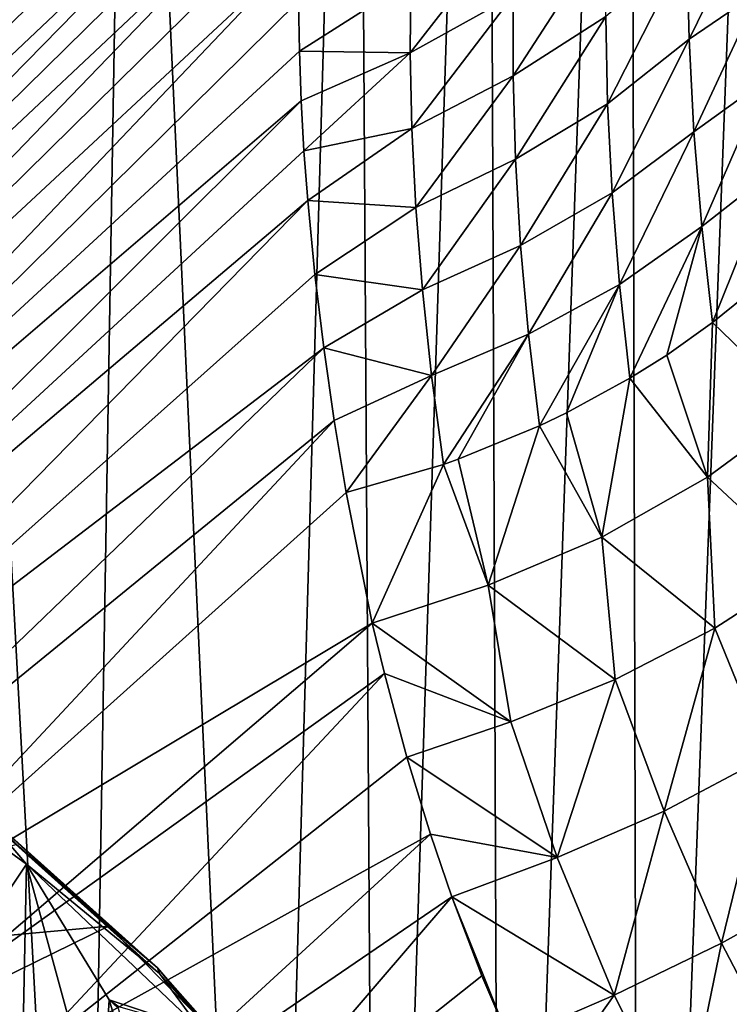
# Model space of a CAD drawing. Header units: metres. Extents: x -80 to 80, y -455 to 95.
# Tile 516 of 656: x -30.2 to -22.58, y -5.46 to 5.1. Entities that reach past the tile are written whole.
import ezdxf

# ---------------------------------------------------------------- set-up
doc = ezdxf.new("R2010")
doc.units = ezdxf.units.M
doc.layers.add('solid_501010_K', color=7, linetype='CONTINUOUS')
doc.layers.add('solid_501010_k_02', color=7, linetype='CONTINUOUS')

msp = doc.modelspace()

# ---------------------------------------------------------------- linework, layer by layer
at = {"layer": 'solid_501010_K'}
for points in [[(-23.548996, -20.15531), (-23.653402, 19.776775), (-22.001141, 20.948988)], [(-23.548996, -20.15531), (-22.001141, 20.948988), (-21.835522, -21.210194)], [(-25.031361, -19.129152), (-25.179829, 18.544209), (-23.653402, 19.776775)], [(-25.031361, -19.129152), (-23.653402, 19.776775), (-23.548996, -20.15531)], [(-26.359886, -18.090523), (-26.581694, 17.258921), (-25.179829, 18.544209)], [(-26.359886, -18.090523), (-25.179829, 18.544209), (-25.031361, -19.129152)], [(-27.564653, -17.023022), (-29.01874, 14.559205), (-26.581694, 17.258921)], [(-27.564653, -17.023022), (-26.581694, 17.258921), (-26.359886, -18.090523)], [(-29.5154, -14.936632), (-30.963312, 11.751737), (-29.01874, 14.559205)], [(-29.5154, -14.936632), (-29.01874, 14.559205), (-27.564653, -17.023022)], [(-29.5154, -14.936632), (-31.091177, -12.740341), (-30.963312, 11.751737)], [(-27.427496, 9.743916, 20.013464), (-40.493046, -3.500517, 34.782169), (-39.780586, -3.15478, 35.723507)], [(-27.427496, 9.743916, 20.013464), (-27.607534, 9.712985, 19.319679), (-40.493046, -3.500517, 34.782169)], [(-27.275112, 9.695396, 20.844816), (-27.427496, 9.743916, 20.013464), (-39.780586, -3.15478, 35.723507)], [(-27.607534, 9.712985, 19.319679), (-27.813374, 9.618583, 18.721251), (-40.493046, -3.500517, 34.782169)], [(-27.813374, 9.618583, 18.721251), (-28.046732, 9.46684, 18.188826), (-40.493046, -3.500517, 34.782169)], [(-27.156672, 9.535197, 21.881927), (-27.275112, 9.695396, 20.844816), (-39.780586, -3.15478, 35.723507)], [(-27.156672, 9.535197, 21.881927), (-39.780586, -3.15478, 35.723507), (-39.017395, -2.910397, 36.656811)], [(-27.113897, 9.396502, 22.507128), (-27.156672, 9.535197, 21.881927), (-39.017395, -2.910397, 36.656811)], [(-28.046732, 9.46684, 18.188826), (-41.148693, -3.944657, 33.840828), (-40.493046, -3.500517, 34.782169)], [(-28.046732, 9.46684, 18.188826), (-28.312325, 9.256415, 17.702953), (-41.148693, -3.944657, 33.840828)], [(-27.08485, 9.20687, 23.219549), (-27.113897, 9.396502, 22.507128), (-39.017395, -2.910397, 36.656811)], [(-28.312325, 9.256415, 17.702953), (-28.619501, 8.977926, 17.246475), (-41.148693, -3.944657, 33.840828)], [(-27.071362, 8.956304, 24.029619), (-27.08485, 9.20687, 23.219549), (-39.017395, -2.910397, 36.656811)], [(-28.619501, 8.977926, 17.246475), (-41.741932, -4.483408, 32.907528), (-41.148693, -3.944657, 33.840828)], [(-28.619501, 8.977926, 17.246475), (-28.978928, 8.616288, 16.811495), (-41.741932, -4.483408, 32.907528)], [(-27.074259, 8.634464, 24.945805), (-27.071362, 8.956304, 24.029619), (-39.017395, -2.910397, 36.656811)], [(-28.978928, 8.616288, 16.811495), (-29.406523, 8.14631, 16.39183), (-41.741932, -4.483408, 32.907528)], [(-27.074259, 8.634464, 24.945805), (-39.017395, -2.910397, 36.656811), (-38.209988, -2.76945, 37.574116)], [(-27.091967, 8.22783, 25.983185), (-27.074259, 8.634464, 24.945805), (-38.209988, -2.76945, 37.574116)], [(-29.406523, 8.14631, 16.39183), (-29.925438, 7.527367, 15.984065), (-41.741932, -4.483408, 32.907528)], [(-27.122089, 7.718038, 27.160191), (-27.091967, 8.22783, 25.983185), (-38.209988, -2.76945, 37.574116)], [(-27.122089, 7.718038, 27.160191), (-38.209988, -2.76945, 37.574116), (-37.365242, -2.733142, 38.467602)], [(-27.146595, 7.313348, 28.024191), (-27.122089, 7.718038, 27.160191), (-37.365242, -2.733142, 38.467602)], [(-29.925438, 7.527367, 15.984065), (-42.2677, -5.112173, 31.990219), (-41.741932, -4.483408, 32.907528)], [(-29.925438, 7.527367, 15.984065), (-30.227905, 7.144311, 15.785009), (-42.2677, -5.112173, 31.990219)], [(-27.170626, 6.855816, 28.943731), (-27.146595, 7.313348, 28.024191), (-37.365242, -2.733142, 38.467602)], [(-27.170626, 6.855816, 28.943731), (-37.365242, -2.733142, 38.467602), (-36.490376, -2.801781, 39.329639)], [(-27.190079, 6.360243, 29.882685), (-27.170626, 6.855816, 28.943731), (-36.490376, -2.801781, 39.329639)], [(-27.202263, 5.838443, 30.815948), (-27.190079, 6.360243, 29.882685), (-36.490376, -2.801781, 39.329639)], [(-23.03845, 5.87492, 35.315865), (-23.015301, 4.896487, 36.256336), (-22.303316, 6.351455, 36.171238)], [(-23.015301, 4.896487, 36.256336), (-22.262293, 5.408957, 36.994751), (-22.303316, 6.351455, 36.171238)], [(-26.006411, 4.749523, 33.354954), (-24.900879, 5.365105, 33.514767), (-24.87645, 6.201536, 32.43972)], [(-26.000402, 5.528789, 32.255703), (-26.006411, 4.749523, 33.354954), (-24.87645, 6.201536, 32.43972)], [(-24.901911, 4.500462, 34.56258), (-23.909384, 5.137354, 34.87962), (-23.902233, 6.048532, 33.871315)], [(-24.900879, 5.365105, 33.514767), (-24.901911, 4.500462, 34.56258), (-23.902233, 6.048532, 33.871315)], [(-27.202263, 5.838443, 30.815948), (-36.490376, -2.801781, 39.329639), (-35.59285, -2.974782, 40.152882)], [(-27.204473, 5.304583, 31.719381), (-27.202263, 5.838443, 30.815948), (-35.59285, -2.974782, 40.152882)], [(-23.909384, 5.137354, 34.87962), (-23.890089, 4.202961, 35.856197), (-23.03845, 5.87492, 35.315865)], [(-23.890089, 4.202961, 35.856197), (-23.015301, 4.896487, 36.256336), (-23.03845, 5.87492, 35.315865)], [(-26.000402, 5.528789, 32.255703), (-27.204473, 5.304583, 31.719381), (-27.195906, 4.768427, 32.579384)], [(-26.000402, 5.528789, 32.255703), (-27.195906, 4.768427, 32.579384), (-26.006411, 4.749523, 33.354954)], [(-23.015301, 4.896487, 36.256336), (-22.963362, 3.900144, 37.159389), (-22.262293, 5.408957, 36.994751)], [(-22.963362, 3.900144, 37.159389), (-22.19676, 4.455604, 37.785736), (-22.262293, 5.408957, 36.994751)], [(-27.195906, 4.768427, 32.579384), (-27.204473, 5.304583, 31.719381), (-35.59285, -2.974782, 40.152882)], [(-26.006411, 4.749523, 33.354954), (-25.989407, 3.936553, 34.429756), (-24.900879, 5.365105, 33.514767)], [(-25.989407, 3.936553, 34.429756), (-24.901911, 4.500462, 34.56258), (-24.900879, 5.365105, 33.514767)], [(-24.901911, 4.500462, 34.56258), (-24.87644, 3.606703, 35.579899), (-23.909384, 5.137354, 34.87962)], [(-24.87644, 3.606703, 35.579899), (-23.890089, 4.202961, 35.856197), (-23.909384, 5.137354, 34.87962)], [(-23.890089, 4.202961, 35.856197), (-23.841951, 3.245124, 36.795849), (-23.015301, 4.896487, 36.256336)], [(-23.841951, 3.245124, 36.795849), (-22.963362, 3.900144, 37.159389), (-23.015301, 4.896487, 36.256336)], [(-27.17664, 4.232259, 33.395638), (-27.195906, 4.768427, 32.579384), (-35.59285, -2.974782, 40.152882)], [(-26.006411, 4.749523, 33.354954), (-27.195906, 4.768427, 32.579384), (-27.17664, 4.232259, 33.395638)], [(-26.006411, 4.749523, 33.354954), (-27.17664, 4.232259, 33.395638), (-27.146843, 3.697498, 34.16906)], [(-26.006411, 4.749523, 33.354954), (-27.146843, 3.697498, 34.16906), (-25.989407, 3.936553, 34.429756)], [(-25.989407, 3.936553, 34.429756), (-25.946726, 3.089035, 35.476093), (-24.901911, 4.500462, 34.56258)], [(-25.946726, 3.089035, 35.476093), (-24.87644, 3.606703, 35.579899), (-24.901911, 4.500462, 34.56258)], [(-22.963362, 3.900144, 37.159389), (-22.88002, 2.885854, 38.020054), (-22.19676, 4.455604, 37.785736)], [(-22.88002, 2.885854, 38.020054), (-22.104465, 3.491432, 38.540741), (-22.19676, 4.455604, 37.785736)], [(-27.17664, 4.232259, 33.395638), (-35.59285, -2.974782, 40.152882), (-34.680317, -3.250667, 40.930302)], [(-27.146843, 3.697498, 34.16906), (-27.17664, 4.232259, 33.395638), (-34.680317, -3.250667, 40.930302)], [(-24.87644, 3.606703, 35.579899), (-24.822344, 2.683437, 36.561069), (-23.890089, 4.202961, 35.856197)], [(-24.822344, 2.683437, 36.561069), (-23.841951, 3.245124, 36.795849), (-23.890089, 4.202961, 35.856197)], [(-25.989407, 3.936553, 34.429756), (-27.146843, 3.697498, 34.16906), (-27.107023, 3.164494, 34.901718)], [(-25.989407, 3.936553, 34.429756), (-27.107023, 3.164494, 34.901718), (-25.946726, 3.089035, 35.476093)], [(-23.841951, 3.245124, 36.795849), (-23.762667, 2.26368, 37.693119), (-22.963362, 3.900144, 37.159389)], [(-23.762667, 2.26368, 37.693119), (-22.88002, 2.885854, 38.020054), (-22.963362, 3.900144, 37.159389)], [(-27.107023, 3.164494, 34.901718), (-27.146843, 3.697498, 34.16906), (-34.680317, -3.250667, 40.930302)], [(-25.946726, 3.089035, 35.476093), (-25.876606, 2.20641, 36.488037), (-24.87644, 3.606703, 35.579899)], [(-25.876606, 2.20641, 36.488037), (-24.822344, 2.683437, 36.561069), (-24.87644, 3.606703, 35.579899)], [(-22.88002, 2.885854, 38.020054), (-22.762215, 1.85391, 38.833561), (-22.104465, 3.491432, 38.540741)], [(-22.104465, 3.491432, 38.540741), (-22.762215, 1.85391, 38.833561), (-22.301941, 2.225837, 39.059971)], [(-24.822344, 2.683437, 36.561069), (-24.737614, 1.730331, 37.500153), (-23.841951, 3.245124, 36.795849)], [(-24.737614, 1.730331, 37.500153), (-23.762667, 2.26368, 37.693119), (-23.841951, 3.245124, 36.795849)], [(-27.107023, 3.164494, 34.901718), (-34.680317, -3.250667, 40.930302), (-33.760567, -3.627084, 41.655266)], [(-27.029985, 2.370142, 35.926662), (-27.107023, 3.164494, 34.901718), (-33.760567, -3.627084, 41.655266)], [(-25.946726, 3.089035, 35.476093), (-27.107023, 3.164494, 34.901718), (-27.029985, 2.370142, 35.926662)], [(-25.946726, 3.089035, 35.476093), (-27.029985, 2.370142, 35.926662), (-25.876606, 2.20641, 36.488037)], [(-23.762667, 2.26368, 37.693119), (-23.650177, 1.25833, 38.542484), (-22.88002, 2.885854, 38.020054)], [(-22.88002, 2.885854, 38.020054), (-23.650177, 1.25833, 38.542484), (-23.254444, 1.506508, 38.651585)], [(-22.88002, 2.885854, 38.020054), (-23.254444, 1.506508, 38.651585), (-22.762215, 1.85391, 38.833561)], [(-25.876606, 2.20641, 36.488037), (-25.777378, 1.28815, 37.459442), (-24.822344, 2.683437, 36.561069)], [(-25.777378, 1.28815, 37.459442), (-24.737614, 1.730331, 37.500153), (-24.822344, 2.683437, 36.561069)], [(-26.934336, 1.583222, 36.867268), (-27.029985, 2.370142, 35.926662), (-33.760567, -3.627084, 41.655266)], [(-25.876606, 2.20641, 36.488037), (-27.029985, 2.370142, 35.926662), (-26.934336, 1.583222, 36.867268)], [(-24.737614, 1.730331, 37.500153), (-24.619425, 0.747425, 38.391285), (-23.762667, 2.26368, 37.693119)], [(-23.762667, 2.26368, 37.693119), (-24.619425, 0.747425, 38.391285), (-24.330286, 0.886613, 38.42057)], [(-23.762667, 2.26368, 37.693119), (-24.330286, 0.886613, 38.42057), (-23.650177, 1.25833, 38.542484)], [(-22.301941, 2.225837, 39.059971), (-22.762215, 1.85391, 38.833561), (-21.811832, 0.934832, 40.215069)], [(-25.876606, 2.20641, 36.488037), (-26.934336, 1.583222, 36.867268), (-25.777378, 1.28815, 37.459442)], [(-22.762215, 1.85391, 38.833561), (-23.254444, 1.506508, 38.651585), (-22.817167, 0.195016, 39.776833)], [(-22.762215, 1.85391, 38.833561), (-22.817167, 0.195016, 39.776833), (-21.811832, 0.934832, 40.215069)], [(-25.777378, 1.28815, 37.459442), (-25.648088, 0.333486, 38.384197), (-24.737614, 1.730331, 37.500153)], [(-24.737614, 1.730331, 37.500153), (-25.648088, 0.333486, 38.384197), (-25.491842, 0.388642, 38.376049)], [(-24.737614, 1.730331, 37.500153), (-25.491842, 0.388642, 38.376049), (-24.619425, 0.747425, 38.391285)], [(-26.934336, 1.583222, 36.867268), (-33.760567, -3.627084, 41.655266), (-32.841446, -4.10082, 42.321594)], [(-26.822229, 0.803816, 37.7295), (-26.934336, 1.583222, 36.867268), (-32.841446, -4.10082, 42.321594)], [(-25.777378, 1.28815, 37.459442), (-26.934336, 1.583222, 36.867268), (-26.822229, 0.803816, 37.7295)], [(-23.254444, 1.506508, 38.651585), (-23.650177, 1.25833, 38.542484), (-22.817167, 0.195016, 39.776833)], [(-25.777378, 1.28815, 37.459442), (-26.822229, 0.803816, 37.7295), (-26.695377, 0.031136, 38.51936)], [(-25.777378, 1.28815, 37.459442), (-26.695377, 0.031136, 38.51936), (-25.648088, 0.333486, 38.384197)], [(-23.650177, 1.25833, 38.542484), (-24.330286, 0.886613, 38.42057), (-23.951801, -0.445964, 39.549995)], [(-23.650177, 1.25833, 38.542484), (-23.951801, -0.445964, 39.549995), (-22.817167, 0.195016, 39.776833)], [(-24.330286, 0.886613, 38.42057), (-24.619425, 0.747425, 38.391285), (-23.951801, -0.445964, 39.549995)], [(-21.811832, 0.934832, 40.215069), (-22.817167, 0.195016, 39.776833), (-21.758408, -0.790853, 40.948383)], [(-26.822229, 0.803816, 37.7295), (-32.841446, -4.10082, 42.321594), (-31.930792, -4.667834, 42.923599)], [(-26.695377, 0.031136, 38.51936), (-26.822229, 0.803816, 37.7295), (-31.930792, -4.667834, 42.923599)], [(-24.619425, 0.747425, 38.391285), (-25.491842, 0.388642, 38.376049), (-25.170279, -0.961087, 39.545498)], [(-24.619425, 0.747425, 38.391285), (-25.170279, -0.961087, 39.545498), (-23.951801, -0.445964, 39.549995)], [(-25.648088, 0.333486, 38.384197), (-26.695377, 0.031136, 38.51936), (-26.41396, -1.368588, 39.793034)], [(-25.648088, 0.333486, 38.384197), (-26.41396, -1.368588, 39.793034), (-25.170279, -0.961087, 39.545498)], [(-25.491842, 0.388642, 38.376049), (-25.648088, 0.333486, 38.384197), (-25.170279, -0.961087, 39.545498)], [(-22.817167, 0.195016, 39.776833), (-23.951801, -0.445964, 39.549995), (-22.740507, -1.422398, 40.632851)], [(-22.817167, 0.195016, 39.776833), (-22.740507, -1.422398, 40.632851), (-21.758408, -0.790853, 40.948383)], [(-26.41396, -1.368588, 39.793034), (-26.695377, 0.031136, 38.51936), (-31.930792, -4.667834, 42.923599)], [(-23.951801, -0.445964, 39.549995), (-25.170279, -0.961087, 39.545498), (-23.809155, -1.97555, 40.51284)], [(-23.951801, -0.445964, 39.549995), (-23.809155, -1.97555, 40.51284), (-22.740507, -1.422398, 40.632851)], [(-21.758408, -0.790853, 40.948383), (-22.740507, -1.422398, 40.632851), (-22.175972, -2.801868, 41.40871)], [(-25.170279, -0.961087, 39.545498), (-26.41396, -1.368588, 39.793034), (-24.92705, -2.430302, 40.593712)], [(-25.170279, -0.961087, 39.545498), (-24.92705, -2.430302, 40.593712), (-23.809155, -1.97555, 40.51284)], [(-26.41396, -1.368588, 39.793034), (-31.930792, -4.667834, 42.923599), (-31.036377, -5.32329, 43.456146)], [(-26.284473, -1.909381, 40.2318), (-26.41396, -1.368588, 39.793034), (-31.036377, -5.32329, 43.456146)], [(-24.92705, -2.430302, 40.593712), (-26.41396, -1.368588, 39.793034), (-26.284473, -1.909381, 40.2318)], [(-22.740507, -1.422398, 40.632851), (-23.809155, -1.97555, 40.51284), (-23.283733, -3.387807, 41.309891)], [(-22.740507, -1.422398, 40.632851), (-23.283733, -3.387807, 41.309891), (-22.175972, -2.801868, 41.40871)], [(-26.284473, -1.909381, 40.2318), (-31.036377, -5.32329, 43.456146), (-30.165829, -6.061595, 43.914688)], [(-26.042589, -2.809067, 40.896072), (-26.284473, -1.909381, 40.2318), (-30.165829, -6.061595, 43.914688)], [(-24.92705, -2.430302, 40.593712), (-26.284473, -1.909381, 40.2318), (-26.042589, -2.809067, 40.896072)], [(-23.809155, -1.97555, 40.51284), (-24.92705, -2.430302, 40.593712), (-24.430508, -3.885448, 41.442921)], [(-23.809155, -1.97555, 40.51284), (-24.430508, -3.885448, 41.442921), (-23.283733, -3.387807, 41.309891)], [(-32.112293, -2.507027, 44.023849), (-30.125055, -3.954561, 45.212303), (-31.036377, -5.32329, 43.456146)], [(-30.525095, -3.491142, 45.135956), (-30.125055, -3.954561, 45.212303), (-32.112293, -2.507027, 44.023849)], [(-24.92705, -2.430302, 40.593712), (-26.042589, -2.809067, 40.896072), (-24.430508, -3.885448, 41.442921)], [(-25.789673, -3.63531, 41.433281), (-26.042589, -2.809067, 40.896072), (-30.165829, -6.061595, 43.914688)], [(-24.430508, -3.885448, 41.442921), (-26.042589, -2.809067, 40.896072), (-25.789673, -3.63531, 41.433281)], [(-22.175972, -2.801868, 41.40871), (-23.283733, -3.387807, 41.309891), (-22.666214, -4.801801, 41.890961)], [(-30.5641, -3.414447, 45.313416), (-30.227648, -3.743077, 45.721142), (-29.244442, -4.621037, 46.212742)], [(-30.5641, -3.414447, 45.313416), (-29.244442, -4.621037, 46.212742), (-28.716768, -5.069623, 46.233742)], [(-30.5641, -3.414447, 45.313416), (-28.716768, -5.069623, 46.233742), (-30.525095, -3.491142, 45.135956)], [(-23.283733, -3.387807, 41.309891), (-24.430508, -3.885448, 41.442921), (-23.820555, -5.361133, 42.073505)], [(-23.283733, -3.387807, 41.309891), (-23.820555, -5.361133, 42.073505), (-22.666214, -4.801801, 41.890961)], [(-30.525095, -3.491142, 45.135956), (-28.696598, -5.129443, 46.046902), (-30.125055, -3.954561, 45.212303)], [(-28.716768, -5.069623, 46.233742), (-28.696598, -5.129443, 46.046902), (-30.525095, -3.491142, 45.135956)], [(-25.789673, -3.63531, 41.433281), (-30.165829, -6.061595, 43.914688), (-29.326574, -6.876451, 44.295319)], [(-25.560455, -4.305908, 41.81694), (-25.789673, -3.63531, 41.433281), (-29.326574, -6.876451, 44.295319)], [(-24.430508, -3.885448, 41.442921), (-25.789673, -3.63531, 41.433281), (-25.560455, -4.305908, 41.81694)], [(-35.7453, -5.217746, 54.46085), (-29.244442, -4.621037, 46.212742), (-30.227648, -3.743077, 45.721142)], [(-24.430508, -3.885448, 41.442921), (-25.560455, -4.305908, 41.81694), (-23.820555, -5.361133, 42.073505)], [(-30.125055, -3.954561, 45.212303), (-30.165829, -6.061595, 43.914688), (-31.036377, -5.32329, 43.456146)], [(-30.125055, -3.954561, 45.212303), (-29.326574, -6.876451, 44.295319), (-30.165829, -6.061595, 43.914688)], [(-29.23534, -5.410221, 45.263176), (-29.326574, -6.876451, 44.295319), (-30.125055, -3.954561, 45.212303)], [(-29.23534, -5.410221, 45.263176), (-30.125055, -3.954561, 45.212303), (-28.251091, -5.738339, 46.083488)], [(-28.696598, -5.129443, 46.046902), (-28.251091, -5.738339, 46.083488), (-30.125055, -3.954561, 45.212303)], [(-21.535307, -4.174287, 41.968075), (-22.666214, -4.801801, 41.890961), (-21.944695, -6.186658, 42.230263)], [(-25.560455, -4.305908, 41.81694), (-29.326574, -6.876451, 44.295319), (-28.525776, -7.760908, 44.594788)], [(-25.237341, -5.152147, 42.231945), (-25.560455, -4.305908, 41.81694), (-28.525776, -7.760908, 44.594788)], [(-24.941385, -5.845914, 42.512238), (-25.560455, -4.305908, 41.81694), (-25.237341, -5.152147, 42.231945)], [(-23.820555, -5.361133, 42.073505), (-25.560455, -4.305908, 41.81694), (-24.941385, -5.845914, 42.512238)], [(-35.7453, -5.217746, 54.46085), (-33.940468, -6.924067, 55.317589), (-29.244442, -4.621037, 46.212742)], [(-33.940468, -6.924067, 55.317589), (-28.29775, -5.579163, 46.618885), (-29.244442, -4.621037, 46.212742)], [(-28.716768, -5.069623, 46.233742), (-29.244442, -4.621037, 46.212742), (-28.29775, -5.579163, 46.618885)], [(-22.666214, -4.801801, 41.890961), (-23.820555, -5.361133, 42.073505), (-23.08058, -6.822605, 42.44593)], [(-22.666214, -4.801801, 41.890961), (-23.08058, -6.822605, 42.44593), (-21.944695, -6.186658, 42.230263)], [(-28.716768, -5.069623, 46.233742), (-28.29775, -5.579163, 46.618885), (-27.394773, -6.610169, 46.936485)], [(-28.716768, -5.069623, 46.233742), (-27.394773, -6.610169, 46.936485), (-27.01173, -6.998165, 46.844322)], [(-28.716768, -5.069623, 46.233742), (-27.01173, -6.998165, 46.844322), (-28.696598, -5.129443, 46.046902)], [(-28.696598, -5.129443, 46.046902), (-27.008942, -7.038324, 46.651257), (-28.251091, -5.738339, 46.083488)], [(-27.01173, -6.998165, 46.844322), (-27.008942, -7.038324, 46.651257), (-28.696598, -5.129443, 46.046902)], [(-24.941385, -5.845914, 42.512238), (-25.237341, -5.152147, 42.231945), (-28.525776, -7.760908, 44.594788)], [(-23.820555, -5.361133, 42.073505), (-24.941385, -5.845914, 42.512238), (-24.631786, -6.505413, 42.726185)], [(-23.820555, -5.361133, 42.073505), (-24.631786, -6.505413, 42.726185), (-23.08058, -6.822605, 42.44593)], [(-29.23534, -5.410221, 45.263176), (-28.525776, -7.760908, 44.594788), (-29.326574, -6.876451, 44.295319)], [(-29.23534, -5.410221, 45.263176), (-29.141073, -5.5024, 45.305538), (-28.525776, -7.760908, 44.594788)], [(-29.131866, -5.484926, 45.325455), (-29.23534, -5.410221, 45.263176), (-28.251091, -5.738339, 46.083488)], [(-29.131866, -5.484926, 45.325455), (-29.141073, -5.5024, 45.305538), (-29.23534, -5.410221, 45.263176)]]:
    msp.add_3dface(points, dxfattribs=at)
at = {"layer": 'solid_501010_k_02'}
msp.add_3dface([(-22.175972, -2.801868, 41.40871), (-22.666214, -4.801801, 41.890961), (-21.535307, -4.174287, 41.968075)], dxfattribs=at)

doc.saveas('drawing.dxf')
